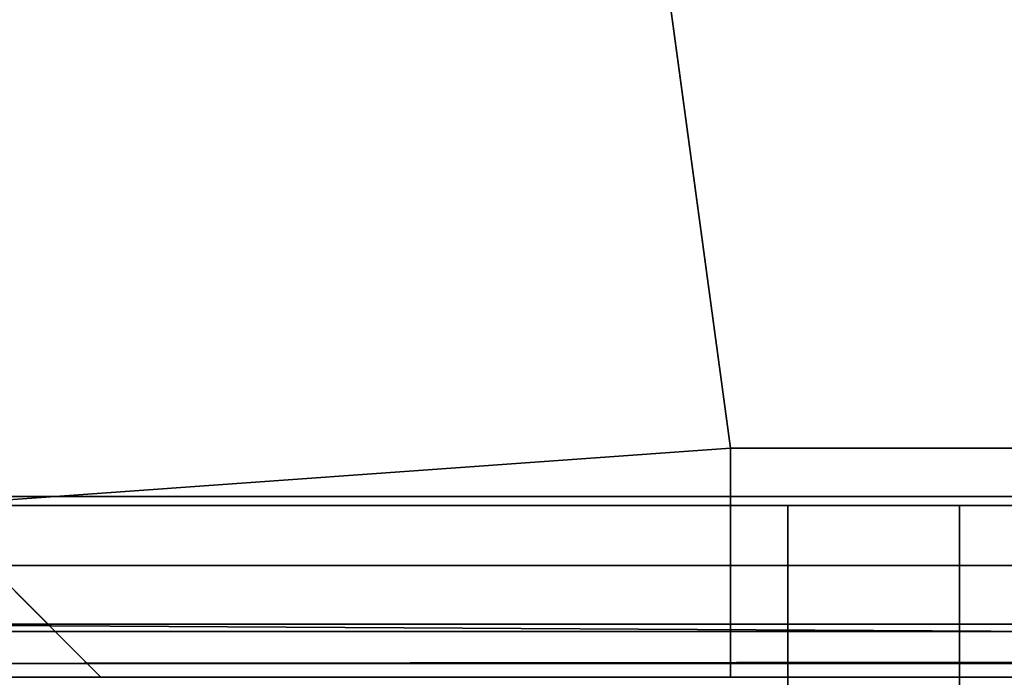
# Model space of a CAD drawing. Header units: millimetres. Extents: x -603 to 3703, y -120 to 249.
# Tile 890 of 1056: x 2490.79 to 2499.39, y 16.8 to 22.54. Entities that reach past the tile are written whole.
import ezdxf

# ---------------------------------------------------------------- set-up
doc = ezdxf.new("R2010")
doc.units = ezdxf.units.MM
doc.layers.add('151', color=7, linetype='Continuous', true_color=0xffffff)

# ---------------------------------------------------------------- blocks, each defined once
blk = doc.blocks.new('UG_SURFACE_003')
at = {"layer": '151', "color": 252, "linetype": 'Continuous', "lineweight": 35}
for points in [[(3702.5001, -30, 2213.0001), (3702.5001, 229.8, 2213.0001), (2297.4999, 229.8, 2213.0001), (2297.4999, -30, 2213.0001)], [(2447.5, -30, 2063), (2447.5, 229.8, 2063), (3552.5, 229.8, 2063), (3552.5, -30, 2063)]]:
    blk.add_3dface(points, dxfattribs=at)
blk = doc.blocks.new('UG_SURFACE_199')
at = {"layer": '151', "color": 41, "linetype": 'Continuous', "lineweight": 35}
for points in [[(2490, 70.3, -5), (2503.85, 228.45, -5), (2499.5, 18.8, -5), (2497, 18.8, -5)], [(2497, 18.8, 2011.4999), (2499.5, 18.8, 2009.0001), (2503.85, 228.45, 2004.6501), (2490, 70.3, 2018.5001)], [(2490, 18.3, -5), (2490, 70.3, -5), (2497, 18.8, -5)], [(2497, 18.8, 2011.4999), (2490, 70.3, 2018.5001), (2490, 18.3, 2018.5001)], [(2497, 18.8, -5), (2497, 16.8, -5), (2491.4999, 16.8, -5), (2490, 18.3, -5)], [(2490, 18.3, 2018.5001), (2491.4999, 16.8, 2017), (2497, 16.8, 2011.4999), (2497, 18.8, 2011.4999)], [(2497, 18.8, 2011.4999), (2497, 16.8, 2011.4999), (2497, 16.8, -5), (2497, 18.8, -5)], [(2497, 18.8, 2011.4999), (2497, 18.8, -5), (2499.5, 18.8, -5), (2499.5, 18.8, 2009.0001)], [(2491.4999, 16.8, 2017), (2490, 18.3, 2018.5001), (2490, 18.3, -5), (2491.4999, 16.8, -5)]]:
    blk.add_3dface(points, dxfattribs=at)
blk = doc.blocks.new('UG_SURFACE_206')
at = {"layer": '151', "color": 41, "linetype": 'Continuous', "lineweight": 35}
for points in [[(2490, 70.3, 2018.5001), (2503.85, 228.45, 2004.6501), (2499.5, 18.8, 2009.0001), (2497, 18.8, 2011.4999)], [(3510, 18.3, 2018.5001), (3510, 70.3, 2018.5001), (2490, 70.3, 2018.5001), (2490, 18.3, 2018.5001)], [(2490, 18.3, 2018.5001), (2490, 70.3, 2018.5001), (2497, 18.8, 2011.4999)], [(2497, 18.8, 2011.4999), (2497, 16.8, 2011.4999), (2491.4999, 16.8, 2017), (2490, 18.3, 2018.5001)], [(3500.5, 18.8, 2009.0001), (3503, 18.8, 2011.4999), (2497, 18.8, 2011.4999), (2499.5, 18.8, 2009.0001)], [(3503, 18.8, 2011.4999), (3503, 16.8, 2011.4999), (2497, 16.8, 2011.4999), (2497, 18.8, 2011.4999)], [(3508.5001, 16.8, 2017), (3510, 18.3, 2018.5001), (2490, 18.3, 2018.5001), (2491.4999, 16.8, 2017)]]:
    blk.add_3dface(points, dxfattribs=at)
blk = doc.blocks.new('UG_SURFACE_220')
at = {"layer": '151', "color": 252, "linetype": 'Continuous', "lineweight": 35}
for points in [[(2499.0001, 18.3, 65.3), (2499.0001, 13.3, 65.3), (2497.4999, 13.3, 65.3), (2497.4999, 18.3, 65.3)], [(2499.0001, 18.3, 65.3), (2497.4999, 18.3, 65.3), (2497.4999, 18.3, 76.7), (2499.0001, 18.3, 76.7)], [(2499.0001, 13.3, 76.7), (2499.0001, 18.3, 76.7), (2497.4999, 18.3, 76.7), (2497.4999, 13.3, 76.7)], [(2497.4999, 13.3, 1936.7), (2499.0001, 13.3, 1936.7), (2499.0001, 18.3, 1936.7), (2497.4999, 18.3, 1936.7)], [(2497.4999, 18.3, 1925.3), (2497.4999, 18.3, 1936.7), (2499.0001, 18.3, 1936.7), (2499.0001, 18.3, 1925.3)], [(2499.0001, 13.3, 1925.3), (2497.4999, 13.3, 1925.3), (2497.4999, 18.3, 1925.3), (2499.0001, 18.3, 1925.3)], [(2497.4999, 13.3, 1626.7), (2499.0001, 13.3, 1626.7), (2499.0001, 18.3, 1626.7), (2497.4999, 18.3, 1626.7)], [(2497.4999, 18.3, 1615.3001), (2497.4999, 18.3, 1626.7), (2499.0001, 18.3, 1626.7), (2499.0001, 18.3, 1615.3001)], [(2499.0001, 18.3, 1615.3001), (2499.0001, 13.3, 1615.3001), (2497.4999, 13.3, 1615.3001), (2497.4999, 18.3, 1615.3001)], [(2499.0001, 13.3, 1316.7), (2499.0001, 18.3, 1316.7), (2497.4999, 18.3, 1316.7), (2497.4999, 13.3, 1316.7)], [(2497.4999, 18.3, 1316.7), (2499.0001, 18.3, 1316.7), (2499.0001, 18.3, 1305.3), (2497.4999, 18.3, 1305.3)], [(2499.0001, 18.3, 1305.3), (2499.0001, 13.3, 1305.3), (2497.4999, 13.3, 1305.3), (2497.4999, 18.3, 1305.3)], [(2497.4999, 13.3, 1006.7), (2499.0001, 13.3, 1006.7), (2499.0001, 18.3, 1006.7), (2497.4999, 18.3, 1006.7)], [(2497.4999, 18.3, 995.3), (2497.4999, 18.3, 1006.7), (2499.0001, 18.3, 1006.7), (2499.0001, 18.3, 995.3)], [(2499.0001, 18.3, 995.3), (2499.0001, 13.3, 995.3), (2497.4999, 13.3, 995.3), (2497.4999, 18.3, 995.3)], [(2499.0001, 13.3, 696.7), (2499.0001, 18.3, 696.7), (2497.4999, 18.3, 696.7), (2497.4999, 13.3, 696.7)], [(2499.0001, 18.3, 685.3), (2497.4999, 18.3, 685.3), (2497.4999, 18.3, 696.7), (2499.0001, 18.3, 696.7)], [(2499.0001, 18.3, 685.3), (2499.0001, 13.3, 685.3), (2497.4999, 13.3, 685.3), (2497.4999, 18.3, 685.3)], [(2499.0001, 18.3, 375.3), (2499.0001, 13.3, 375.3), (2497.4999, 13.3, 375.3), (2497.4999, 18.3, 375.3)], [(2497.4999, 13.3, 76.7), (2497.4999, 18.3, 65.3), (2497.4999, 13.3, 65.3)], [(2497.4999, 13.3, 76.7), (2497.4999, 18.3, 76.7), (2497.4999, 18.3, 65.3)], [(2497.4999, 13.3, 386.7), (2497.4999, 18.3, 375.3), (2497.4999, 13.3, 375.3)], [(2497.4999, 13.3, 386.7), (2497.4999, 18.3, 386.7), (2497.4999, 18.3, 375.3)], [(2497.4999, 13.3, 1006.7), (2497.4999, 18.3, 1006.7), (2497.4999, 18.3, 995.3), (2497.4999, 13.3, 995.3)], [(2497.4999, 13.3, 1316.7), (2497.4999, 18.3, 1316.7), (2497.4999, 18.3, 1305.3), (2497.4999, 13.3, 1305.3)], [(2497.4999, 13.3, 696.7), (2497.4999, 18.3, 685.3), (2497.4999, 13.3, 685.3)], [(2497.4999, 13.3, 696.7), (2497.4999, 18.3, 696.7), (2497.4999, 18.3, 685.3)], [(2497.4999, 13.3, 1626.7), (2497.4999, 18.3, 1626.7), (2497.4999, 18.3, 1615.3001), (2497.4999, 13.3, 1615.3001)], [(2497.4999, 13.3, 1936.7), (2497.4999, 18.3, 1936.7), (2497.4999, 18.3, 1925.3), (2497.4999, 13.3, 1925.3)], [(2497.4999, 18.3, 375.3), (2497.4999, 18.3, 386.7), (2499.0001, 18.3, 386.7), (2499.0001, 18.3, 375.3)], [(2497.4999, 13.3, 386.7), (2499.0001, 13.3, 386.7), (2499.0001, 18.3, 386.7), (2497.4999, 18.3, 386.7)], [(2499.0001, 13.3, 1925.3), (2499.0001, 18.3, 1936.7), (2499.0001, 13.3, 1936.7)], [(2499.0001, 13.3, 1925.3), (2499.0001, 18.3, 1925.3), (2499.0001, 18.3, 1936.7)], [(2499.0001, 13.3, 1615.3001), (2499.0001, 18.3, 1615.3001), (2499.0001, 18.3, 1626.7), (2499.0001, 13.3, 1626.7)], [(2499.0001, 13.3, 1305.3), (2499.0001, 18.3, 1305.3), (2499.0001, 18.3, 1316.7), (2499.0001, 13.3, 1316.7)], [(2499.0001, 13.3, 995.3), (2499.0001, 18.3, 995.3), (2499.0001, 18.3, 1006.7), (2499.0001, 13.3, 1006.7)], [(2499.0001, 13.3, 685.3), (2499.0001, 18.3, 685.3), (2499.0001, 18.3, 696.7), (2499.0001, 13.3, 696.7)], [(2499.0001, 13.3, 375.3), (2499.0001, 18.3, 375.3), (2499.0001, 18.3, 386.7), (2499.0001, 13.3, 386.7)], [(2499.0001, 13.3, 65.3), (2499.0001, 18.3, 65.3), (2499.0001, 18.3, 76.7), (2499.0001, 13.3, 76.7)]]:
    blk.add_3dface(points, dxfattribs=at)
blk = doc.blocks.new('UG_SURFACE_221')
at = {"layer": '151', "color": 252, "linetype": 'Continuous', "lineweight": 35}
for points in [[(2488.5001, 69.8, 2020.9999), (2488.5001, 18.38, 2020.9999), (2539.7999, 18.38, 2020.9999), (2539.7999, 23.1012, 2020.9999)], [(2539.7999, 23.1012, 2019.5), (2539.7999, 18.38, 2019.5), (2488.5001, 18.38, 2019.5), (2488.5001, 69.8, 2019.5)], [(2539.7999, 18.38, 2020.9999), (2488.5001, 18.38, 2020.9999), (2488.5001, 17.2013, 2020.7655), (2539.7999, 17.2013, 2020.7655)], [(2539.7999, 17.7754, 2019.3796), (2488.5001, 17.7754, 2019.3796), (2488.5001, 18.38, 2019.5), (2539.7999, 18.38, 2019.5)], [(2539.7999, 17.2628, 2019.0372), (2488.5001, 17.2628, 2019.0372), (2488.5001, 17.7754, 2019.3796), (2539.7999, 17.7754, 2019.3796)], [(2488.5001, 17.2628, 2019.0372), (2539.7999, 17.2628, 2019.0372), (2539.7999, 16.9732, 2018.6391)], [(2539.7999, 16.9732, 2018.6391), (2488.5001, 16.9203, 2018.5246), (2488.5001, 17.2628, 2019.0372)], [(2539.7999, 17.2013, 2020.7655), (2488.5001, 17.2013, 2020.7655), (2488.5001, 16.2021, 2020.098), (2539.7999, 16.2021, 2020.098)], [(2539.7999, 16.9732, 2018.6391), (2542.3, 16.9732, 2018.6391), (2542.3, 16.9203, 2018.5246), (2488.5001, 16.9203, 2018.5246)], [(2542.3, 16.8, 2017.92), (2488.5001, 16.8, 2017.92), (2488.5001, 16.9203, 2018.5246), (2542.3, 16.9203, 2018.5246)]]:
    blk.add_3dface(points, dxfattribs=at)
blk = doc.blocks.new('UG_SURFACE_230')
at = {"layer": '151', "color": 252, "linetype": 'Continuous', "lineweight": 35}
for points in [[(2486.0001, -46.92, 2022.5), (3513.9999, -46.92, 2022.5), (3513.9999, 62.92, 2022.5), (2486.0001, 62.92, 2022.5)], [(2487.5, -46.92, 2020.9999), (2487.5, 62.92, 2020.9999), (3512.5, 62.92, 2020.9999), (3512.5, -46.92, 2020.9999)]]:
    blk.add_3dface(points, dxfattribs=at)

msp = doc.modelspace()

# ---------------------------------------------------------------- linework, layer by layer
at = {"layer": '151', "color": 252, "linetype": 'Continuous', "lineweight": -3, "true_color": 0x939598}
for p, q in [((2497, 16.8, 2011.5), (2497, 18.8, 2011.5)), ((2497, 18.8, 2011.5), (3503, 18.8, 2011.5)), ((2497, 18.8, -5), (2497, 18.8, 2011.5)), ((2497, 18.8, 2011.5), (2499.5, 18.8, 2009)), ((2497, 16.8, 2011.5), (2497, 18.8, 2011.5)), ((2497, 18.8, -5), (2497, 16.8, -5)), ((2499.5, 18.8, 2009), (2497, 18.8, 2011.5)), ((2499.5, 18.8, -5), (2497, 18.8, -5)), ((2539.8, 18.38, 2019.5), (2488.5, 18.38, 2019.5)), ((2539.8, 18.38, 2021), (2488.5, 18.38, 2021)), ((2490, 18.3, 2018.5), (3510, 18.3, 2018.5)), ((2491.5, 16.8, -5), (2490, 18.3, -5)), ((2490, 18.3, 2018.5), (2491.5, 16.8, 2017)), ((2490, 18.3, 2018.5), (2491.5, 16.8, 2017)), ((2499, 18.3, 1925.3), (2497.5, 18.3, 1925.3)), ((2497.5, 13.3, 1316.7), (2497.5, 18.3, 1316.7)), ((2497.5, 18.3, 1316.7), (2497.5, 18.3, 1305.3)), ((2497.5, 13.3, 696.7), (2497.5, 18.3, 696.7)), ((2499, 18.3, 375.3), (2497.5, 18.3, 375.3)), ((2499, 18.3, 1936.7), (2497.5, 18.3, 1936.7)), ((2497.5, 13.3, 1925.3), (2497.5, 18.3, 1925.3)), ((2499, 18.3, 995.3), (2497.5, 18.3, 995.3)), ((2497.5, 13.3, 386.7), (2497.5, 18.3, 386.7)), ((2499, 18.3, 65.3), (2497.5, 18.3, 65.3)), ((2497.5, 18.3, 1006.7), (2497.5, 18.3, 995.3)), ((2499, 18.3, 1305.3), (2497.5, 18.3, 1305.3)), ((2497.5, 18.3, 1615.3), (2497.5, 13.3, 1615.3)), ((2499, 18.3, 1615.3), (2497.5, 18.3, 1615.3)), ((2499, 18.3, 76.7), (2497.5, 18.3, 76.7)), ((2497.5, 18.3, 386.7), (2497.5, 18.3, 375.3)), ((2499, 18.3, 386.7), (2497.5, 18.3, 386.7)), ((2499, 18.3, 1626.7), (2497.5, 18.3, 1626.7)), ((2497.5, 13.3, 1626.7), (2497.5, 18.3, 1626.7)), ((2499, 18.3, 696.7), (2497.5, 18.3, 696.7)), ((2497.5, 18.3, 1626.7), (2497.5, 18.3, 1615.3)), ((2499, 18.3, 1006.7), (2497.5, 18.3, 1006.7)), ((2497.5, 18.3, 65.3), (2497.5, 13.3, 65.3)), ((2497.5, 18.3, 76.7), (2497.5, 18.3, 65.3)), ((2499, 18.3, 1316.7), (2497.5, 18.3, 1316.7)), ((2497.5, 18.3, 375.3), (2497.5, 13.3, 375.3)), ((2497.5, 13.3, 1006.7), (2497.5, 18.3, 1006.7)), ((2497.5, 18.3, 685.3), (2497.5, 13.3, 685.3)), ((2497.5, 13.3, 76.7), (2497.5, 18.3, 76.7)), ((2497.5, 18.3, 1936.7), (2497.5, 13.3, 1936.7)), ((2497.5, 18.3, 1936.7), (2497.5, 18.3, 1925.3)), ((2497.5, 18.3, 995.3), (2497.5, 13.3, 995.3)), ((2497.5, 18.3, 696.7), (2497.5, 18.3, 685.3)), ((2499, 18.3, 685.3), (2497.5, 18.3, 685.3)), ((2497.5, 18.3, 1305.3), (2497.5, 13.3, 1305.3)), ((2499, 18.3, 995.3), (2499, 13.3, 995.3)), ((2499, 18.3, 65.3), (2499, 13.3, 65.3)), ((2499, 13.3, 1626.7), (2499, 18.3, 1626.7)), ((2499, 18.3, 1305.3), (2499, 13.3, 1305.3)), ((2499, 13.3, 696.7), (2499, 18.3, 696.7)), ((2499, 18.3, 1936.7), (2499, 18.3, 1925.3)), ((2499, 13.3, 1316.7), (2499, 18.3, 1316.7)), ((2499, 18.3, 386.7), (2499, 18.3, 375.3)), ((2499, 13.3, 1936.7), (2499, 18.3, 1936.7)), ((2499, 18.3, 1006.7), (2499, 18.3, 995.3)), ((2499, 13.3, 1006.7), (2499, 18.3, 1006.7)), ((2499, 18.3, 1316.7), (2499, 18.3, 1305.3)), ((2499, 18.3, 1925.3), (2499, 13.3, 1925.3)), ((2499, 18.3, 685.3), (2499, 13.3, 685.3)), ((2499, 18.3, 1626.7), (2499, 18.3, 1615.3)), ((2499, 18.3, 696.7), (2499, 18.3, 685.3)), ((2499, 18.3, 76.7), (2499, 18.3, 65.3)), ((2499, 18.3, 1615.3), (2499, 13.3, 1615.3)), ((2499, 18.3, 375.3), (2499, 13.3, 375.3)), ((2499, 13.3, 386.7), (2499, 18.3, 386.7)), ((2499, 13.3, 76.7), (2499, 18.3, 76.7)), ((2491.5, 16.8, -5), (2491.5, 16.8, 2017)), ((2491.5, 16.8, 2017), (2497, 16.8, 2011.5)), ((2491.5, 16.8, 2017), (3508.5, 16.8, 2017)), ((2497, 16.8, -5), (2491.5, 16.8, -5)), ((2497, 16.8, 2011.5), (2491.5, 16.8, 2017)), ((2495.92, 16.8, 372.8), (2492.5994, 16.8, 372.8)), ((2492.5994, 16.8, 1629.2), (2495.92, 16.8, 1629.2)), ((2495.92, 16.8, 992.8), (2492.5994, 16.8, 992.8)), ((2495.92, 16.8, 1612.8), (2492.5994, 16.8, 1612.8)), ((2492.5994, 16.8, 389.2), (2495.92, 16.8, 389.2)), ((2492.5994, 16.8, 1009.2), (2495.92, 16.8, 1009.2)), ((2497, 16.8, -5), (2497, 16.8, 2011.5)), ((2497, 16.8, 2011.5), (3503, 16.8, 2011.5))]:
    msp.add_line(p, q, dxfattribs=at)

# ---------------------------------------------------------------- block references
for name in ['UG_SURFACE_003', 'UG_SURFACE_199', 'UG_SURFACE_206', 'UG_SURFACE_230', 'UG_SURFACE_220', 'UG_SURFACE_221']:
    msp.add_blockref(name, (0, 0), dxfattribs=at)

doc.saveas('drawing.dxf')
